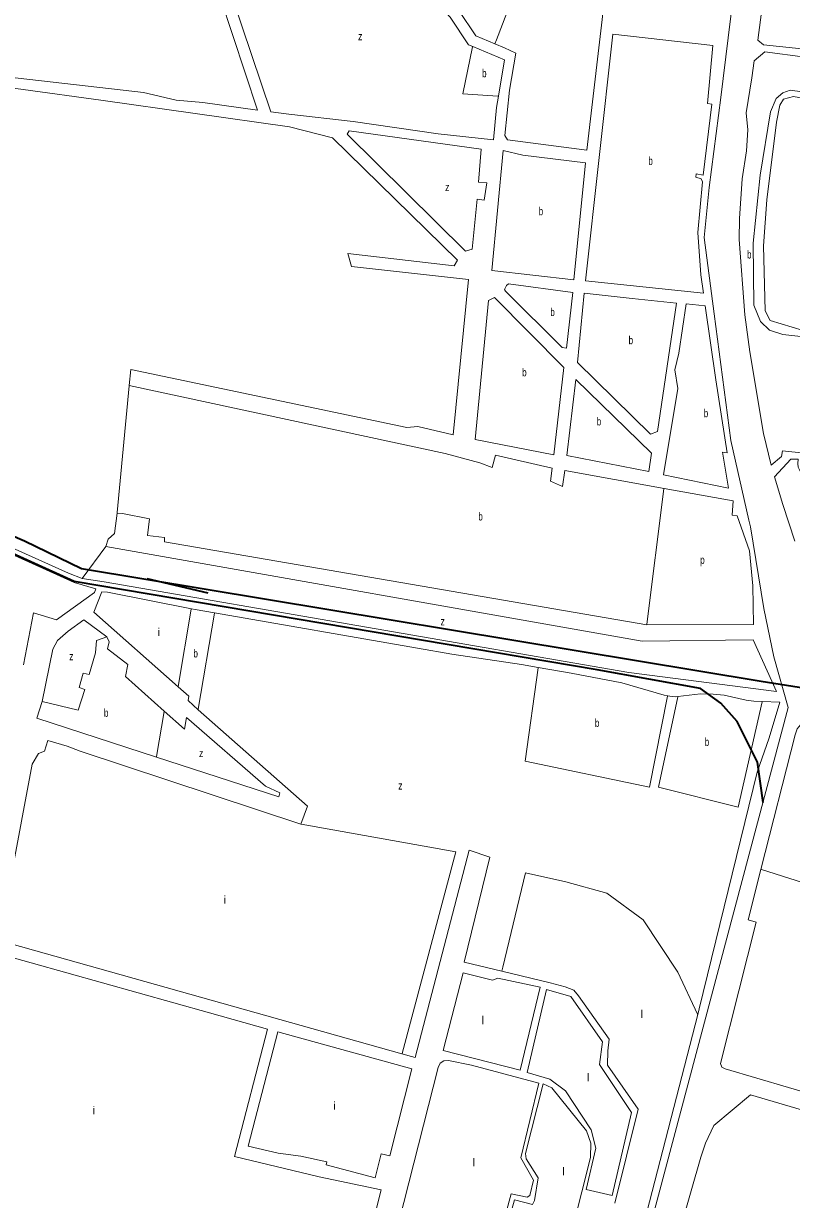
# Model space of a CAD drawing. Extents: x 639657 to 671642, y 222838 to 252123.
# Drawn here: x 649177 to 650136, y 246271 to 247740 of the extents above; entities that cross this region are included whole.
import ezdxf

# ---------------------------------------------------------------- set-up
doc = ezdxf.new("R2010")
doc.units = 0
doc.header["$LTSCALE"] = 4
for name, color, linetype, lineweight in [('1', 7, 'Continuous', 13), ('21', 7, 'Continuous', 13), ('57', 7, 'Continuous', 35)]:
    doc.layers.add(name, color=color, linetype=linetype, lineweight=lineweight)
doc.layers.add('7', color=7, linetype='Continuous')

msp = doc.modelspace()

# ---------------------------------------------------------------- linework, layer by layer
at = {"layer": '1'}
for p, q in [((649387.386, 247879.816), (649469.083, 247631.978)), ((649413.862, 247842.975), (649485.666, 247629.711)), ((649777.725, 247694.852), (649737.906, 247711.337)), ((649777.725, 247694.852), (649769.909, 247649.112)), ((649200.26, 246893.29), (649193.37, 246872.43)), ((649193.37, 246872.43), (649342.79, 246823.795)), ((649409.2, 246504.1), (649481.546, 246484.061)), ((649481.546, 246484.061), (649440.38, 246324.968)), ((649494.276, 246480.535), (649457.359, 246337.866)), ((649440.38, 246324.968), (649546, 246299.54)), ((649912.218, 246275.966), (649879.707, 246283.71))]:
    msp.add_line(p, q, dxfattribs=at)
for points in [[(649880.32, 247581.65), (649919.3, 247912.44), (649839.58, 247920.88), (649809.89, 247798.3), (649807.093, 247784.81)], [(649737.906, 247711.337), (649732.505, 247713.573), (649709.613, 247747.926), (649683.344, 247776.597), (649614.02, 247839.551)], [(650630.9, 247827.4), (650613.25, 247683.29), (650483.7, 247696.94), (650481.12, 247673.71), (650100.83, 247713.57), (650093.95, 247719.17), (650101.71, 247779.82)], [(649765.499, 247714.676), (649741.555, 247724.588), (649720.38, 247756.365), (649692.977, 247786.273), (649652.064, 247823.426)], [(650031.19, 247640.05), (650037.87, 247712.54), (649912.81, 247726.6), (649878.55, 247418.59), (650026.004, 247403.225)], [(649791.572, 247702.854), (649777.676, 247709.635), (649765.499, 247714.676)], [(649469.083, 247631.978), (649400.65, 247641.34), (649367.33, 247644.37), (649326.5, 247653.65), (649140.79, 247675.06), (648981.51, 247698.82), (648981.94, 247684.41), (649273.41, 247644.48), (649508.96, 247610.89), (649562.69, 247597.14), (649718.67, 247444.3), (649714.58, 247437.21), (649581.77, 247452.79), (649586.49, 247436.44), (649732.63, 247420.42), (649713.65, 247226.17), (649669.38, 247236.53), (649655.41, 247235.25), (649310.91, 247307.78), (649308.75, 247287.77)], [(649791.572, 247702.854), (649783.85, 247656.57), (649777.82, 247600.22), (649781.47, 247594.62), (649880.32, 247581.65)], [(650203.49, 247691.3), (650102.82, 247704.55), (650089.29, 247693.37), (650086.49, 247672.08), (650079.18, 247628.42), (650081.33, 247607.12), (650079.61, 247580.88), (650074.45, 247546.03), (650071.22, 247496.34), (650070.79, 247470.31), (650077.65, 247376.08), (650084.09, 247330.04), (650100.83, 247227.83), (650110.51, 247188.57), (650123.63, 247199.31), (650124.94, 247206.39), (650202.88, 247197.84)], [(649769.909, 247649.112), (649767.51, 247635.07), (649763.85, 247594.64), (649694.65, 247602.21), (649588.7, 247617.56), (649508.11, 247626.64), (649485.666, 247629.711)], [(650170.34, 247346.58), (650125.09, 247351.68), (650108.46, 247356.81), (650097.32, 247368.02), (650089.16, 247388.14), (650088.2, 247465.86), (650096.67, 247550.62), (650109.88, 247629.73), (650116.84, 247646.34), (650125.188, 247653.262), (650134.4, 247656.72), (650197.52, 247648.21)], [(650026.004, 247403.225), (650022.74, 247426.23), (650019.1, 247478.94), (650024.71, 247542.39), (650023.21, 247545.84), (650016.33, 247548.21), (650016.76, 247552.29), (650025.57, 247550.78), (650036.34, 247639.18), (650031.19, 247640.05)], [(649308.75, 247287.77), (649703.32, 247202.94), (649746.94, 247191.29), (649762.2, 247185.26), (649766.5, 247200.74), (649836.98, 247184.77), (649835.04, 247168.42), (649850.08, 247161.52), (649852.89, 247181.53), (649976.802, 247159.235)], [(649176.634, 246939.043), (649189.34, 247004.1), (649217.93, 246995.04), (649265.45, 247029.43), (649267.17, 247033.73), (649240.3, 247041.71), (648890.2, 247199.86), (648870.21, 247207.4), (648838.18, 247217.11), (648798.41, 247227.46)], [(650140.2, 247093.34), (650125.31, 247139.39), (650114.94, 247173.84), (650134.97, 247195.88), (650144.3, 247195.89), (650143.79, 247190.64), (650144.32, 247185.9), (650146.57, 247181.79), (650151.31, 247177.66), (650156.97, 247175.46), (650162.86, 247175.73), (650168.66, 247177.74), (650173.31, 247182.31), (650175.41, 247187.33), (650176.23, 247191.67), (650197.68, 247189.23)], [(649976.802, 247159.235), (650063.03, 247143.72), (650061.73, 247126.08), (650068.18, 247125.21), (650083.42, 247081.3), (650087.7, 247037.84), (650088.54, 246989.43), (649955.31, 246989.1)], [(649293.65, 247128.59), (649290.63, 247102.99), (649282.67, 247095.9), (649279.755, 247086.835)], [(649955.31, 246989.1), (649352.74, 247092.62), (649352.74, 247098.21), (649331.89, 247100.6), (649334.05, 247121.46), (649300.31, 247127.94), (649293.65, 247128.59)], [(649250.19, 247046.66), (649233, 247053.34), (649116.859, 247105.477)], [(649279.755, 247086.835), (649949.464, 246968.597), (650088.057, 246969.998), (650117.455, 246905.571), (649932.665, 246929.381), (649277.499, 247042.827), (649250.19, 247046.66)], [(649386.47, 247008.977), (649281.57, 247029.85), (649274.69, 247030.07), (649264.58, 247004.91), (649370.032, 246911.479)], [(649415.448, 247003.828), (649391.18, 247008.04), (649386.47, 247008.977)], [(649819.573, 246935.776), (649798.85, 246939.31), (649711.6, 246952.5), (649668.84, 246959.85), (649415.448, 247003.828)], [(649200.26, 246893.29), (649213.614, 246958.729), (649219.206, 246969.219), (649232.486, 246981.107), (649252.058, 246995.093), (649281.11, 246974.13)], [(649352.627, 246881.216), (649304.31, 246924.41), (649307.11, 246939.26), (649281.54, 246958.85), (649283.91, 246967.67), (649281.11, 246974.13)], [(649981.424, 246900.263), (649976.97, 246901.08), (649924.12, 246916.62), (649860.95, 246928.72), (649819.573, 246935.776)], [(649370.032, 246911.479), (649383.18, 246899.83), (649382.31, 246894.23), (649395.068, 246882.953)], [(649994.153, 246899.333), (649990.51, 246898.92), (649984.06, 246899.78), (649981.424, 246900.263)], [(650099.371, 246893.177), (650088.92, 246893.67), (650079.26, 246894.97), (650051.75, 246901.02), (650038, 246902.54), (650022.53, 246902.55), (649994.153, 246899.333)], [(650018.842, 246502.271), (650020.62, 246509.18), (650093.18, 246804.8), (650108.03, 246847.61), (650121.37, 246892.14), (650099.371, 246893.177)], [(649342.79, 246823.795), (649495.53, 246774.08), (649497.03, 246779.25), (649478.98, 246787.22), (649380.59, 246873.36), (649377.78, 246858.73), (649352.627, 246881.216)], [(649395.068, 246882.953), (649531.41, 246762.44), (649523.02, 246739.85)], [(650240.296, 246586.701), (650329.98, 246834.29), (650330.41, 246836.23), (650328.48, 246839.03), (650324.82, 246840.32), (650163.69, 246870.8), (650156.17, 246870.38), (650149.29, 246866.72), (650143.27, 246859.2), (650140.47, 246851.67), (650097.888, 246683.46)], [(649523.02, 246739.85), (649247.73, 246831.08), (649231.4, 246837.55), (649207.33, 246844.66), (649203.02, 246831.11), (649195.71, 246828.32), (649187.75, 246814.77), (649145.94, 246594.47), (649649.501, 246453.151)], [(649649.501, 246453.151), (649665.815, 246448.573), (649733.41, 246707.55), (649759.223, 246698.844), (649727.33, 246567.56), (649774.294, 246556.274), (649834.4, 246541.83)], [(650097.888, 246683.46), (650081.92, 246620.38), (650092.01, 246617.58), (650070.27, 246531.94)], [(649546, 246299.54), (649623.57, 246283.11), (649614.09, 246245.46), (649614.74, 246245.03), (649595.56, 246156.15), (649579.22, 246147.34), (649109.41, 246232.76), (649103.83, 246245.89), (649118.71, 246324.43), (649103.88, 246327.24), (649117.03, 246397.38), (649113.17, 246401.26), (649141.64, 246579.2), (649409.2, 246504.1)], [(650070.27, 246531.94), (650047.44, 246440.93), (650048.94, 246436.62), (650053.02, 246434.25), (650171.83, 246399.28), (650177.42, 246399.92), (650179.35, 246407.67), (650207.55, 246488.56), (650204.75, 246488.57), (650240.296, 246586.701)], [(649912.218, 246275.966), (649936.29, 246379.65), (649896.37, 246439.86), (649899.81, 246468.28), (649860.24, 246524.89), (649830.01, 246533.39), (649805.85, 246429.81), (649834.19, 246421.59), (649853.82, 246406.87), (649885.95, 246358.09), (649891.66, 246335.27), (649879.707, 246283.71)], [(649834.4, 246541.83), (649853.44, 246536.9), (649864.15, 246532.52), (649870.09, 246525.63), (649908.29, 246471.56), (649906.61, 246457.04), (649906.03, 246438.84), (649944.65, 246383.88), (649915.52, 246266.37)], [(649846.57, 245883.7), (649878.5, 245956.92), (650018.842, 246502.271)], [(649494.276, 246480.535), (649661.7, 246434.16), (649634.56, 246325.5), (649623.6, 246328.31), (649616.06, 246298.4), (649554.82, 246314.38), (649555.68, 246318.04), (649523.23, 246325.17), (649494.86, 246328.85), (649457.359, 246337.866)]]:
    msp.add_lwpolyline(points, dxfattribs=at)
for points in [[(650138.31, 247648.78), (650195.35, 247638.03), (650182.87, 247557.95), (650190.5, 247540.18), (650220.29, 247496.22), (650221.42, 247480.87), (650211.76, 247414.94), (650196.47, 247408.6), (650183.81, 247395.39), (650169.85, 247364.23), (650160.58, 247357.49), (650150.38, 247356.63), (650109.18, 247369.08), (650102.92, 247381.02), (650101.06, 247462.45), (650105.21, 247519.92), (650117.3, 247616.76), (650121.35, 247638.23), (650126.18, 247645.69)], [(649748.58, 247583.25), (649583.76, 247605.94), (649580.96, 247601.86), (649728.99, 247455.48), (649737.37, 247458.06), (649743.41, 247520.44), (649752.22, 247519.57), (649755.45, 247540.86), (649745.13, 247541.73)], [(649864.15, 247419.89), (649878.59, 247565.95), (649800.59, 247575.68), (649775.88, 247581.29), (649761.86, 247431.58)], [(649855.09, 247334.49), (649863.07, 247404.19), (649782.7, 247414.79), (649779.91, 247412.64), (649777.75, 247407.91), (649778.61, 247405.54), (649849.72, 247335.36)], [(649992.232, 247390.925), (649936.99, 247396.6), (649877.04, 247403.32), (649868.62, 247316.41), (649959.7, 247227.06), (649968.52, 247230.28)], [(649851.86, 247310.19), (649765.07, 247397.59), (649757.76, 247393.94), (649740.94, 247220.56), (649839.35, 247201.12)], [(650004.341, 247389.68), (649995.41, 247328.36), (649990.25, 247307.28), (649993.89, 247284.05), (649976.23, 247176.27), (650057.45, 247159.64), (650049.73, 247204.62), (650055.75, 247203.75), (650041.39, 247294.77), (650028.274, 247387.221)], [(649855.4, 247200.33), (649866.81, 247295.51), (649960.96, 247203.34), (649957.88, 247180.54)], [(649822.05, 246536.47), (649797.21, 246432.86), (649700.82, 246457.06), (649725.81, 246554.33), (649762.52, 246545.25), (649769.2, 246547.67)], [(649820.5, 246416.38), (649736.49, 246438.83), (649707.69, 246444.88), (649701.68, 246444.46), (649697.38, 246441.23), (649694.58, 246436.07), (649639.65, 246219.82), (649640.08, 246216.59), (649642.01, 246214.23), (649697.24, 246199.76), (649716.79, 246192.42), (649722.37, 246185.96), (649724.73, 246179.72), (649732.02, 246150.87), (649774.35, 246139.21), (649800.37, 246160.71), (649815.23, 246219.24), (649809.65, 246226.13), (649773.98, 246233.69), (649786.04, 246278.24), (649805.81, 246274.13), (649809.25, 246276.06), (649813.77, 246295.43), (649798.1, 246322.99)], [(649836.62, 246410.77), (649825.87, 246415.51), (649803.69, 246328.58), (649804.55, 246321.91), (649819.79, 246298.22), (649814.83, 246270.03), (649812.46, 246264.87), (649790.12, 246270.91), (649781.29, 246239.28), (649822.97, 246228.05), (649806.82, 246163.5), (649842.05, 246153.78), (649884.92, 246323.78), (649885.36, 246341.42), (649879.78, 246356.92)], [(650234.14, 245996.64), (650243.2, 245994.35), (650298.44, 246136.14), (650316.52, 246185.41), (650310.94, 246188.21), (650312.87, 246193.16), (650310.08, 246194.24), (650356.57, 246322.05), (650084.59, 246401.72), (650039.02, 246363.67), (650028.69, 246341.3), (650022.66, 246324.08), (649998.55, 246239.95), (649994.89, 246240.6), (649940.83, 246035.09), (649947.49, 246032.71), (649939.95, 246009.47), (649933.76, 246010), (649870.11, 245758.51), (650140.34, 245743.74)]]:
    msp.add_lwpolyline(points, close=True, dxfattribs=at)
at = {"layer": '21'}
msp.add_line((649279.755, 247086.835), (649250.19, 247046.66), dxfattribs=at)
for points in [[(649765.499, 247714.676), (649767.425, 247719.676), (649793.56, 247787.517)], [(649737.906, 247711.337), (649737.802, 247710.837), (649725.623, 247652.066), (649769.409, 247649.145), (649769.909, 247649.112)], [(649308.75, 247287.77), (649308.703, 247287.27), (649293.697, 247129.09), (649293.65, 247128.59)], [(649976.802, 247159.235), (649976.739, 247158.735), (649955.373, 246989.6), (649955.31, 246989.1)], [(649370.032, 246911.479), (649370.116, 246911.979), (649386.367, 247008.361), (649386.47, 247008.977)], [(649395.068, 246882.953), (649395.152, 246883.453), (649415.364, 247003.328), (649415.448, 247003.828)], [(649281.11, 246974.13), (649268.21, 246969.19), (649266.7, 246954.13), (649258.74, 246926.81), (649251.43, 246928.76), (649246.26, 246910.47), (649253.36, 246908.1), (649244.96, 246882.29), (649200.26, 246893.29)], [(649981.424, 246900.263), (649981.324, 246899.763), (649958.651, 246786.346), (649803.259, 246818.559), (649819.503, 246935.276), (649819.573, 246935.776)], [(649994.153, 246899.333), (649994.045, 246898.833), (649969.85, 246786.346), (650069.245, 246761.136), (650099.257, 246892.677), (650099.371, 246893.177)], [(649352.627, 246881.216), (649352.541, 246880.716), (649342.876, 246824.295), (649342.79, 246823.795)], [(649523.02, 246739.85), (649523.52, 246739.762), (649716.878, 246705.576), (649649.634, 246453.651), (649649.501, 246453.151)], [(649774.294, 246556.274), (649775.5, 246561.274), (649803.905, 246679.007), (649854.232, 246667.819), (649905.258, 246653.832), (649950.692, 246620.266), (649994.029, 246555.23), (650018.608, 246502.771), (650018.842, 246502.271)], [(650240.296, 246586.701), (650239.796, 246586.859), (650211.586, 246595.772), (650228.362, 246641.926), (650098.388, 246683.301), (650097.888, 246683.46)]]:
    msp.add_lwpolyline(points, dxfattribs=at)
at = {"layer": '57'}
msp.add_line((649330.713, 247046.767), (649406.934, 247029.092), dxfattribs=at)
at = {"layer": '57', "lineweight": 13}
msp.add_lwpolyline([(650037.188, 249587.395), (649818.992, 249148.704), (649783.665, 249061.381), (649775.353, 248996.929), (649788.86, 248935.595), (649797.172, 248906.488), (649830.421, 248827.482), (649909.387, 248673.628), (650059.007, 248392.949), (650100.569, 248301.468), (650106.803, 248224.541), (650086.022, 248031.184), (650063.164, 247773.375), (650047.578, 247647.589), (650033.032, 247535.318), (650026.798, 247472.944), (650039.266, 247377.306), (650060.047, 247219.294), (650082.905, 247119.497), (650084.983, 247111.18), (650101.608, 247009.304), (650114.076, 246949.01), (650131.74, 246885.597), (649863.671, 245877.231)], dxfattribs=at)
at = {"layer": '57'}
for points in [[(648760.69, 247274.301), (649178.158, 247093.652), (649249.461, 247059.133), (650098.197, 246918.756), (650227.003, 246898.045), (651117.141, 246736.957), (651195.344, 246702.438), (651372.452, 246631.099)], [(650100.497, 246766.873), (650093.597, 246817.501), (650068.296, 246868.129), (650047.595, 246891.141), (650022.294, 246909.551), (649893.488, 246932.564), (649240.26, 247043.024), (648869.944, 247211.016)]]:
    msp.add_lwpolyline(points, dxfattribs=at)

# ---------------------------------------------------------------- texts
at = {"layer": '7'}
for s, width, p in [('z', 0.8, (649594.735, 247719.17)), ('b', 0.75, (649749.571, 247672.943)), ('b', 0.75, (649957.222, 247563.444)), ('z', 0.8, (649703.411, 247530.71)), ('b', 0.75, (649820.225, 247500.59)), ('b', 0.75, (650080.479, 247446.56)), ('b', 0.75, (649834.803, 247374.64)), ('b', 0.75, (649932.572, 247339.503)), ('b', 0.75, (649799.601, 247299.355)), ('b', 0.75, (650026.41, 247248.295)), ('b', 0.75, (649892.724, 247238.025)), ('b', 0.75, (649744.876, 247119.321)), ('p', 0.75, (650021.977, 247065.086)), ('z', 0.8, (649697.718, 246988.364)), ('b', 0.75, (649389.089, 246948.231)), ('z', 0.8, (649233.915, 246944.734)), ('b', 0.75, (649277.252, 246874.105)), ('b', 0.75, (649890.42, 246861.499)), ('b', 0.75, (650027.613, 246837.69)), ('z', 0.8, (649396.079, 246823.755)), ('z', 0.8, (649644.917, 246783.196))]:
    msp.add_text(s, height=10, dxfattribs=dict(at, width=width)).set_placement(p)
for s, p in [('i', (649344.355, 246974.806)), ('i', (649426.835, 246640.538)), ('l', (649947.618, 246497.791)), ('l', (649749.107, 246490.098)), ('l', (649880.516, 246418.769)), ('i', (649263.273, 246377.595)), ('i', (649563.836, 246383.189)), ('l', (649737.923, 246312.474)), ('l', (649849.76, 246301.285))]:
    msp.add_text(s, height=10, dxfattribs=at).set_placement(p)

doc.saveas('drawing.dxf')
